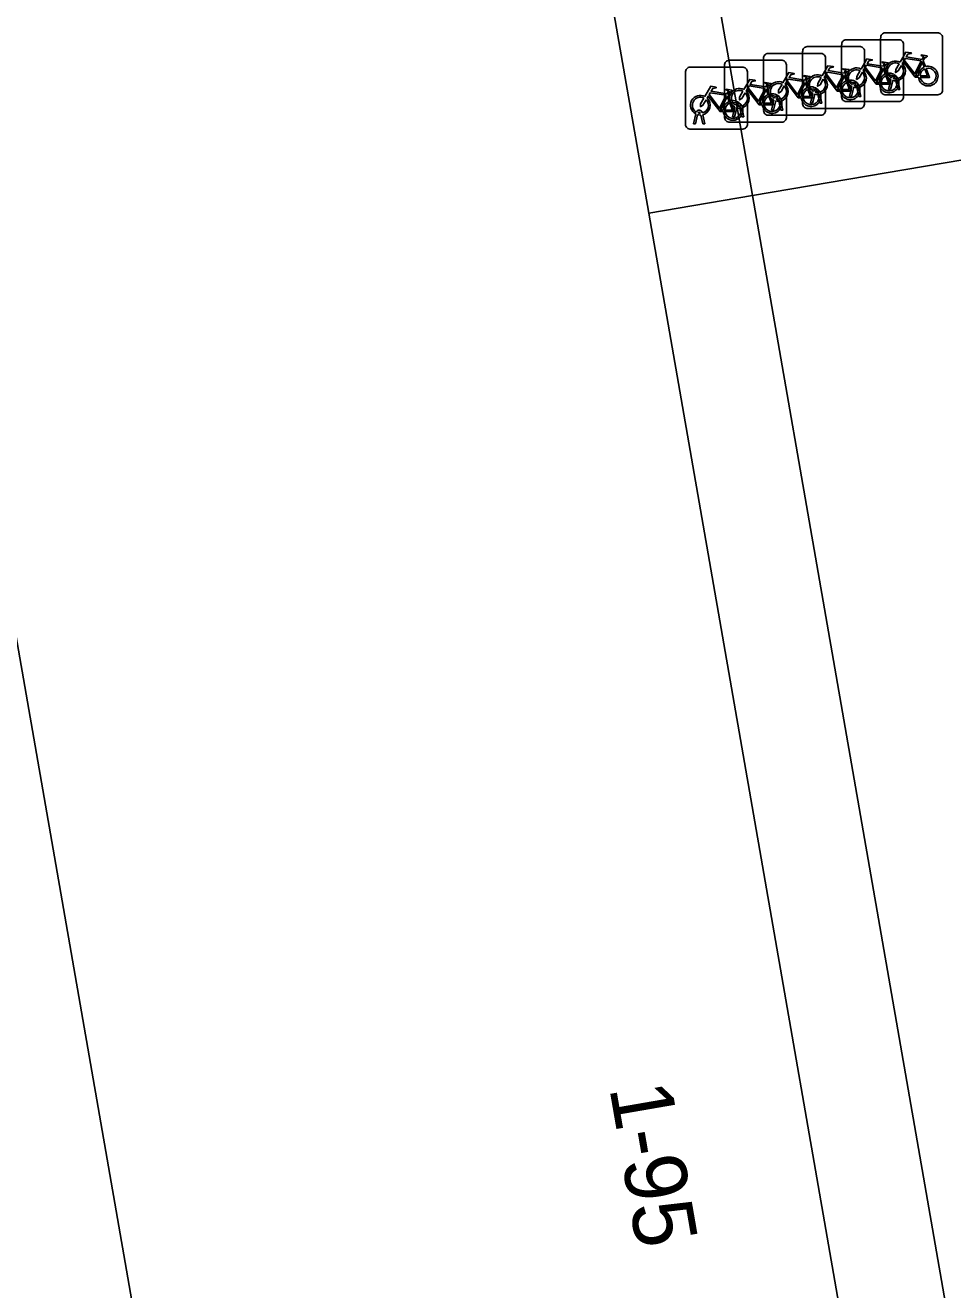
# Model space of a CAD drawing. Extents: x 162879 to 165540, y 384011 to 385181.
# Drawn here: x 164297.99 to 164312.96, y 384920.91 to 384941.32 of the extents above; entities that cross this region are included whole.
import ezdxf

# ---------------------------------------------------------------- set-up
doc = ezdxf.new("R2010")
doc.units = 0
for name, color, linetype in [('IMGEO_Fietsenrek', 7, 'Continuous'), ('IMGEO_Groenvoorziening', 7, 'Continuous'), ('IMGEO_Pand', 7, 'Continuous'), ('IMGEO_Pand_nummerreeks', 7, 'Continuous'), ('IMGEO_Voetpad_open', 7, 'Continuous')]:
    doc.layers.add(name, color=color, linetype=linetype)

msp = doc.modelspace()

# ---------------------------------------------------------------- linework, layer by layer
at = {"layer": 'IMGEO_Fietsenrek'}
for p, q in [((164311.171, 384940.161), (164311.171, 384941.002)), ((164311.171, 384941.002), (164311.171, 384940.161)), ((164311.246, 384941.086), (164312.087, 384941.086)), ((164312.087, 384941.086), (164311.246, 384941.086)), ((164311.801, 384940.272), (164311.801, 384941.113)), ((164311.801, 384941.113), (164311.801, 384940.272)), ((164311.876, 384941.197), (164312.717, 384941.197)), ((164312.717, 384941.197), (164311.876, 384941.197)), ((164312.171, 384941.011), (164312.171, 384940.17)), ((164312.171, 384940.17), (164312.171, 384941.011)), ((164312.801, 384941.122), (164312.801, 384940.281)), ((164312.801, 384940.281), (164312.801, 384941.122)), ((164309.985, 384940.865), (164310.826, 384940.865)), ((164310.826, 384940.865), (164309.985, 384940.865)), ((164310.541, 384940.05), (164310.541, 384940.891)), ((164310.541, 384940.891), (164310.541, 384940.05)), ((164310.616, 384940.975), (164311.457, 384940.975)), ((164311.457, 384940.975), (164310.616, 384940.975)), ((164310.91, 384940.79), (164310.91, 384939.949)), ((164310.91, 384939.949), (164310.91, 384940.79)), ((164311.541, 384940.9), (164311.541, 384940.059)), ((164311.541, 384940.059), (164311.541, 384940.9)), ((164308.725, 384940.643), (164309.566, 384940.643)), ((164309.566, 384940.643), (164308.725, 384940.643)), ((164309.28, 384939.829), (164309.28, 384940.67)), ((164309.28, 384940.67), (164309.28, 384939.829)), ((164309.355, 384940.754), (164310.196, 384940.754)), ((164310.196, 384940.754), (164309.355, 384940.754)), ((164309.91, 384939.94), (164309.91, 384940.781)), ((164309.91, 384940.781), (164309.91, 384939.94)), ((164310.28, 384940.679), (164310.28, 384939.838)), ((164310.28, 384939.838), (164310.28, 384940.679)), ((164311.858, 384940.635), (164311.894, 384940.54)), ((164312.488, 384940.746), (164312.524, 384940.651)), ((164308.65, 384939.718), (164308.65, 384940.559)), ((164308.65, 384940.559), (164308.65, 384939.718)), ((164309.65, 384940.568), (164309.65, 384939.727)), ((164309.65, 384939.727), (164309.65, 384940.568)), ((164310.597, 384940.414), (164310.633, 384940.319)), ((164311.228, 384940.524), (164311.264, 384940.429)), ((164311.928, 384940.281), (164311.967, 384940.441)), ((164311.997, 384940.429), (164311.962, 384940.281)), ((164312.039, 384940.453), (164312.038, 384940.457)), ((164312.08, 384940.281), (164312.046, 384940.423)), ((164312.07, 384940.464), (164312.071, 384940.457)), ((164312.078, 384940.427), (164312.113, 384940.281)), ((164309.337, 384940.192), (164309.373, 384940.097)), ((164309.967, 384940.303), (164310.003, 384940.208)), ((164310.668, 384940.059), (164310.707, 384940.219)), ((164310.737, 384940.207), (164310.702, 384940.059)), ((164310.779, 384940.231), (164310.778, 384940.235)), ((164310.82, 384940.059), (164310.786, 384940.201)), ((164310.81, 384940.242), (164310.811, 384940.235)), ((164310.818, 384940.205), (164310.853, 384940.059)), ((164311.298, 384940.17), (164311.337, 384940.33)), ((164311.367, 384940.318), (164311.332, 384940.17)), ((164311.409, 384940.342), (164311.408, 384940.346)), ((164311.45, 384940.17), (164311.416, 384940.312)), ((164311.44, 384940.353), (164311.441, 384940.346)), ((164311.448, 384940.316), (164311.483, 384940.17)), ((164312.726, 384940.197), (164311.885, 384940.197)), ((164311.885, 384940.197), (164312.726, 384940.197)), ((164311.962, 384940.281), (164311.928, 384940.281)), ((164312.113, 384940.281), (164312.08, 384940.281)), ((164309.407, 384939.838), (164309.446, 384939.998)), ((164309.476, 384939.986), (164309.441, 384939.838)), ((164309.518, 384940.01), (164309.517, 384940.014)), ((164309.559, 384939.838), (164309.525, 384939.98)), ((164309.549, 384940.021), (164309.55, 384940.014)), ((164309.557, 384939.984), (164309.592, 384939.838)), ((164310.037, 384939.949), (164310.076, 384940.109)), ((164310.106, 384940.097), (164310.071, 384939.949)), ((164310.148, 384940.121), (164310.147, 384940.125)), ((164310.189, 384939.949), (164310.155, 384940.091)), ((164310.179, 384940.132), (164310.18, 384940.125)), ((164310.187, 384940.095), (164310.222, 384939.949)), ((164311.466, 384939.975), (164310.625, 384939.975)), ((164310.625, 384939.975), (164311.466, 384939.975)), ((164310.702, 384940.059), (164310.668, 384940.059)), ((164310.853, 384940.059), (164310.82, 384940.059)), ((164312.096, 384940.086), (164311.255, 384940.086)), ((164311.255, 384940.086), (164312.096, 384940.086)), ((164311.332, 384940.17), (164311.298, 384940.17)), ((164311.483, 384940.17), (164311.45, 384940.17)), ((164308.777, 384939.727), (164308.816, 384939.887)), ((164308.846, 384939.875), (164308.811, 384939.727)), ((164308.888, 384939.899), (164308.887, 384939.903)), ((164308.929, 384939.727), (164308.895, 384939.869)), ((164308.919, 384939.91), (164308.92, 384939.903)), ((164308.927, 384939.873), (164308.962, 384939.727)), ((164309.441, 384939.838), (164309.407, 384939.838)), ((164309.592, 384939.838), (164309.559, 384939.838)), ((164310.835, 384939.865), (164309.994, 384939.865)), ((164309.994, 384939.865), (164310.835, 384939.865)), ((164310.071, 384939.949), (164310.037, 384939.949)), ((164310.222, 384939.949), (164310.189, 384939.949)), ((164309.575, 384939.643), (164308.734, 384939.643)), ((164308.734, 384939.643), (164309.575, 384939.643)), ((164308.811, 384939.727), (164308.777, 384939.727)), ((164308.962, 384939.727), (164308.929, 384939.727)), ((164310.205, 384939.754), (164309.364, 384939.754)), ((164309.364, 384939.754), (164310.205, 384939.754))]:
    msp.add_line(p, q, dxfattribs=at)
for points in [[(164312.114, 384940.723), (164312.209, 384940.887), (164312.295, 384940.873), (164312.297, 384940.864), (164312.241, 384940.853), (164312.214, 384940.808), (164312.47, 384940.767)], [(164312.47, 384940.767), (164312.495, 384940.816), (164312.489, 384940.82), (164312.466, 384940.824), (164312.454, 384940.831), (164312.453, 384940.834), (164312.455, 384940.839), (164312.55, 384940.824), (164312.552, 384940.814), (164312.542, 384940.801), (164312.53, 384940.795), (164312.516, 384940.801), (164312.488, 384940.746)], [(164310.854, 384940.501), (164310.949, 384940.665), (164311.035, 384940.651), (164311.037, 384940.642), (164310.981, 384940.631), (164310.954, 384940.586), (164311.21, 384940.545)], [(164311.21, 384940.545), (164311.235, 384940.594), (164311.229, 384940.598), (164311.206, 384940.602), (164311.194, 384940.609), (164311.193, 384940.612), (164311.195, 384940.617), (164311.29, 384940.602), (164311.292, 384940.592), (164311.282, 384940.579), (164311.27, 384940.573), (164311.256, 384940.579), (164311.228, 384940.524)], [(164311.505, 384940.56), (164311.453, 384940.47), (164311.413, 384940.445), (164311.414, 384940.492), (164311.469, 384940.586)], [(164311.484, 384940.612), (164311.579, 384940.776), (164311.665, 384940.762), (164311.667, 384940.753), (164311.611, 384940.742), (164311.584, 384940.697), (164311.84, 384940.656)], [(164311.78, 384940.368), (164311.73, 384940.368), (164311.539, 384940.619), (164311.52, 384940.587)], [(164311.827, 384940.631), (164311.57, 384940.672), (164311.553, 384940.643), (164311.72, 384940.423), (164311.827, 384940.631)], [(164311.875, 384940.533), (164311.845, 384940.61), (164311.736, 384940.392), (164311.779, 384940.392)], [(164311.84, 384940.656), (164311.865, 384940.705), (164311.859, 384940.709), (164311.836, 384940.713), (164311.824, 384940.72), (164311.823, 384940.723), (164311.825, 384940.728), (164311.92, 384940.713), (164311.922, 384940.703), (164311.912, 384940.69), (164311.9, 384940.684), (164311.886, 384940.69), (164311.858, 384940.635)], [(164312.135, 384940.671), (164312.083, 384940.581), (164312.043, 384940.556), (164312.044, 384940.603), (164312.099, 384940.697)], [(164312.41, 384940.479), (164312.36, 384940.479), (164312.169, 384940.73), (164312.15, 384940.698)], [(164312.457, 384940.742), (164312.2, 384940.783), (164312.183, 384940.754), (164312.35, 384940.534), (164312.457, 384940.742)], [(164312.505, 384940.644), (164312.475, 384940.721), (164312.366, 384940.503), (164312.409, 384940.503)], [(164312.439, 384940.503), (164312.559, 384940.502), (164312.515, 384940.616)], [(164312.535, 384940.623), (164312.59, 384940.478), (164312.44, 384940.478)], [(164309.593, 384940.28), (164309.688, 384940.444), (164309.774, 384940.43), (164309.776, 384940.421), (164309.72, 384940.41), (164309.693, 384940.365), (164309.949, 384940.324)], [(164309.949, 384940.324), (164309.974, 384940.373), (164309.968, 384940.377), (164309.945, 384940.381), (164309.933, 384940.388), (164309.932, 384940.391), (164309.934, 384940.396), (164310.029, 384940.381), (164310.031, 384940.371), (164310.021, 384940.358), (164310.009, 384940.352), (164309.995, 384940.358), (164309.967, 384940.303)], [(164310.223, 384940.391), (164310.318, 384940.555), (164310.404, 384940.541), (164310.406, 384940.532), (164310.35, 384940.521), (164310.323, 384940.476), (164310.579, 384940.435)], [(164310.519, 384940.147), (164310.469, 384940.147), (164310.278, 384940.398), (164310.259, 384940.366)], [(164310.566, 384940.41), (164310.309, 384940.451), (164310.292, 384940.422), (164310.459, 384940.202), (164310.566, 384940.41)], [(164310.614, 384940.312), (164310.584, 384940.389), (164310.475, 384940.171), (164310.518, 384940.171)], [(164310.579, 384940.435), (164310.604, 384940.484), (164310.598, 384940.488), (164310.575, 384940.492), (164310.563, 384940.499), (164310.562, 384940.502), (164310.564, 384940.507), (164310.659, 384940.492), (164310.661, 384940.482), (164310.651, 384940.469), (164310.639, 384940.463), (164310.625, 384940.469), (164310.597, 384940.414)], [(164310.875, 384940.449), (164310.823, 384940.359), (164310.783, 384940.334), (164310.784, 384940.381), (164310.839, 384940.475)], [(164311.15, 384940.257), (164311.1, 384940.257), (164310.909, 384940.508), (164310.89, 384940.476)], [(164311.197, 384940.52), (164310.94, 384940.561), (164310.923, 384940.532), (164311.09, 384940.312), (164311.197, 384940.52)], [(164311.245, 384940.422), (164311.215, 384940.499), (164311.106, 384940.281), (164311.149, 384940.281)], [(164311.179, 384940.281), (164311.299, 384940.28), (164311.255, 384940.394)], [(164311.275, 384940.401), (164311.33, 384940.256), (164311.18, 384940.256)], [(164311.809, 384940.392), (164311.929, 384940.391), (164311.885, 384940.505)], [(164311.905, 384940.512), (164311.96, 384940.367), (164311.81, 384940.367)], [(164308.963, 384940.169), (164309.058, 384940.333), (164309.144, 384940.319), (164309.146, 384940.31), (164309.09, 384940.299), (164309.063, 384940.254), (164309.319, 384940.213)], [(164309.259, 384939.925), (164309.209, 384939.925), (164309.018, 384940.176), (164308.999, 384940.144)], [(164309.306, 384940.188), (164309.049, 384940.229), (164309.032, 384940.2), (164309.199, 384939.98), (164309.306, 384940.188)], [(164309.319, 384940.213), (164309.344, 384940.262), (164309.338, 384940.266), (164309.315, 384940.27), (164309.303, 384940.277), (164309.302, 384940.28), (164309.304, 384940.285), (164309.399, 384940.27), (164309.401, 384940.26), (164309.391, 384940.247), (164309.379, 384940.241), (164309.365, 384940.247), (164309.337, 384940.192)], [(164309.614, 384940.228), (164309.562, 384940.138), (164309.522, 384940.113), (164309.523, 384940.16), (164309.578, 384940.254)], [(164309.889, 384940.036), (164309.839, 384940.036), (164309.648, 384940.287), (164309.629, 384940.255)], [(164309.936, 384940.299), (164309.679, 384940.34), (164309.662, 384940.311), (164309.829, 384940.091), (164309.936, 384940.299)], [(164309.984, 384940.201), (164309.954, 384940.278), (164309.845, 384940.06), (164309.888, 384940.06)], [(164310.014, 384940.18), (164310.069, 384940.035), (164309.919, 384940.035)], [(164310.244, 384940.339), (164310.192, 384940.249), (164310.152, 384940.224), (164310.153, 384940.271), (164310.208, 384940.365)], [(164310.548, 384940.171), (164310.668, 384940.17), (164310.624, 384940.284)], [(164310.644, 384940.291), (164310.699, 384940.146), (164310.549, 384940.146)], [(164308.984, 384940.117), (164308.932, 384940.027), (164308.892, 384940.002), (164308.893, 384940.049), (164308.948, 384940.143)], [(164309.354, 384940.09), (164309.324, 384940.167), (164309.215, 384939.949), (164309.258, 384939.949)], [(164309.288, 384939.949), (164309.408, 384939.948), (164309.364, 384940.062)], [(164309.384, 384940.069), (164309.439, 384939.924), (164309.289, 384939.924)], [(164309.918, 384940.06), (164310.038, 384940.059), (164309.994, 384940.173)]]:
    msp.add_lwpolyline(points, dxfattribs=at)
for centre, radius, start, end in [((164312.723, 384941.119), 0.0779, 2.4484, 94.2845), ((164312.723, 384941.119), 0.0779, 2.4484, 94.2845), ((164311.249, 384941.008), 0.0779, 92.4484, 184.2845), ((164311.249, 384941.008), 0.0779, 92.4484, 184.2845), ((164311.879, 384941.119), 0.0779, 92.4484, 184.2845), ((164311.879, 384941.119), 0.0779, 92.4484, 184.2845), ((164312.093, 384941.008), 0.0779, 2.4484, 94.2845), ((164312.093, 384941.008), 0.0779, 2.4484, 94.2845), ((164309.988, 384940.787), 0.0779, 92.4484, 184.2845), ((164309.988, 384940.787), 0.0779, 92.4484, 184.2845), ((164310.619, 384940.897), 0.0779, 92.4484, 184.2845), ((164310.619, 384940.897), 0.0779, 92.4484, 184.2845), ((164310.832, 384940.787), 0.0779, 2.4484, 94.2845), ((164310.832, 384940.787), 0.0779, 2.4484, 94.2845), ((164311.463, 384940.897), 0.0779, 2.4484, 94.2845), ((164311.463, 384940.897), 0.0779, 2.4484, 94.2845), ((164308.728, 384940.565), 0.0779, 92.4484, 184.2845), ((164308.728, 384940.565), 0.0779, 92.4484, 184.2845), ((164309.358, 384940.676), 0.0779, 92.4484, 184.2845), ((164309.358, 384940.676), 0.0779, 92.4484, 184.2845), ((164309.572, 384940.565), 0.0779, 2.4484, 94.2845), ((164309.572, 384940.565), 0.0779, 2.4484, 94.2845), ((164310.202, 384940.676), 0.0779, 2.4484, 94.2845), ((164310.202, 384940.676), 0.0779, 2.4484, 94.2845), ((164311.411, 384940.471), 0.159, 62.6766, 242.1369), ((164311.411, 384940.471), 0.129, 63.3192, 238.903), ((164311.411, 384940.471), 0.159, 283.5766, 46.6042), ((164312.041, 384940.582), 0.159, 62.6766, 242.1369), ((164312.041, 384940.582), 0.129, 63.3192, 238.903), ((164312.041, 384940.582), 0.129, 283.6043, 43.4302), ((164312.041, 384940.582), 0.159, 283.5766, 46.6042), ((164312.568, 384940.498), 0.159, 113.3408, 178.3217), ((164312.568, 384940.498), 0.159, 187.0065, 105.7708), ((164312.568, 384940.498), 0.129, 113.923, 177.9556), ((164312.568, 384940.498), 0.129, 188.6715, 104.5883), ((164310.15, 384940.25), 0.159, 62.6766, 242.1369), ((164310.781, 384940.36), 0.159, 62.6766, 242.1369), ((164310.781, 384940.36), 0.129, 63.3192, 238.903), ((164310.781, 384940.36), 0.129, 283.6043, 43.4302), ((164310.781, 384940.36), 0.159, 283.5766, 46.6042), ((164311.308, 384940.276), 0.159, 113.3408, 178.3217), ((164311.308, 384940.276), 0.159, 187.0065, 105.7708), ((164311.308, 384940.276), 0.129, 113.923, 177.9556), ((164311.308, 384940.276), 0.129, 188.6715, 104.5883), ((164311.391, 384940.342), 0.0499, 12.8025, 158.6934), ((164311.411, 384940.471), 0.129, 283.6043, 43.4302), ((164311.938, 384940.387), 0.159, 113.3408, 178.3217), ((164311.938, 384940.387), 0.159, 187.0065, 105.7708), ((164311.938, 384940.387), 0.129, 113.923, 177.9556), ((164311.938, 384940.387), 0.129, 188.6715, 104.5883), ((164312.021, 384940.453), 0.0499, 12.8025, 158.6934), ((164312.041, 384940.582), 0.159, 253.9967, 271.7867), ((164312.021, 384940.453), 0.0174, 12.8025, 163.4502), ((164312.041, 384940.582), 0.129, 253.415, 269.0204), ((164308.89, 384940.028), 0.159, 62.6766, 242.1369), ((164309.52, 384940.139), 0.159, 62.6766, 242.1369), ((164309.52, 384940.139), 0.129, 63.3192, 238.903), ((164309.52, 384940.139), 0.129, 283.6043, 43.4302), ((164309.52, 384940.139), 0.159, 283.5766, 46.6042), ((164310.047, 384940.055), 0.159, 113.3408, 178.3217), ((164310.047, 384940.055), 0.159, 187.0065, 105.7708), ((164310.047, 384940.055), 0.129, 188.6715, 104.5883), ((164310.15, 384940.25), 0.129, 63.3192, 238.903), ((164310.15, 384940.25), 0.129, 283.6043, 43.4302), ((164310.15, 384940.25), 0.159, 283.5766, 46.6042), ((164310.677, 384940.166), 0.159, 113.3408, 178.3217), ((164310.677, 384940.166), 0.159, 187.0065, 105.7708), ((164310.677, 384940.166), 0.129, 113.923, 177.9556), ((164310.677, 384940.166), 0.129, 188.6715, 104.5883), ((164310.761, 384940.231), 0.0499, 12.8025, 158.6934), ((164310.781, 384940.36), 0.159, 253.9967, 271.7867), ((164310.761, 384940.231), 0.0174, 12.8025, 163.4502), ((164310.781, 384940.36), 0.129, 253.415, 269.0204), ((164311.411, 384940.471), 0.159, 253.9967, 271.7867), ((164311.391, 384940.342), 0.0174, 12.8025, 163.4502), ((164311.411, 384940.471), 0.129, 253.415, 269.0204), ((164311.879, 384940.275), 0.0779, 182.4484, 274.2845), ((164311.879, 384940.275), 0.0779, 182.4484, 274.2845), ((164312.723, 384940.275), 0.0779, 272.4484, 4.2845), ((164312.723, 384940.275), 0.0779, 272.4484, 4.2845), ((164308.89, 384940.028), 0.129, 63.3192, 238.903), ((164308.89, 384940.028), 0.129, 283.6043, 43.4302), ((164308.89, 384940.028), 0.159, 283.5766, 46.6042), ((164309.417, 384939.944), 0.159, 113.3408, 178.3217), ((164309.417, 384939.944), 0.159, 187.0065, 105.7708), ((164309.417, 384939.944), 0.129, 113.923, 177.9556), ((164309.417, 384939.944), 0.129, 188.6715, 104.5883), ((164309.5, 384940.01), 0.0499, 12.8025, 158.6934), ((164309.52, 384940.139), 0.159, 253.9967, 271.7867), ((164309.5, 384940.01), 0.0174, 12.8025, 163.4502), ((164309.52, 384940.139), 0.129, 253.415, 269.0204), ((164310.047, 384940.055), 0.129, 113.923, 177.9556), ((164310.13, 384940.121), 0.0499, 12.8025, 158.6934), ((164310.15, 384940.25), 0.159, 253.9967, 271.7867), ((164310.13, 384940.121), 0.0174, 12.8025, 163.4502), ((164310.15, 384940.25), 0.129, 253.415, 269.0204), ((164310.619, 384940.053), 0.0779, 182.4484, 274.2845), ((164310.619, 384940.053), 0.0779, 182.4484, 274.2845), ((164311.249, 384940.164), 0.0779, 182.4484, 274.2845), ((164311.249, 384940.164), 0.0779, 182.4484, 274.2845), ((164311.463, 384940.053), 0.0779, 272.4484, 4.2845), ((164311.463, 384940.053), 0.0779, 272.4484, 4.2845), ((164312.093, 384940.164), 0.0779, 272.4484, 4.2845), ((164312.093, 384940.164), 0.0779, 272.4484, 4.2845), ((164308.87, 384939.899), 0.0499, 12.8025, 158.6934), ((164308.89, 384940.028), 0.159, 253.9967, 271.7867), ((164308.87, 384939.899), 0.0174, 12.8025, 163.4502), ((164308.89, 384940.028), 0.129, 253.415, 269.0204), ((164309.358, 384939.832), 0.0779, 182.4484, 274.2845), ((164309.358, 384939.832), 0.0779, 182.4484, 274.2845), ((164309.988, 384939.943), 0.0779, 182.4484, 274.2845), ((164309.988, 384939.943), 0.0779, 182.4484, 274.2845), ((164310.202, 384939.832), 0.0779, 272.4484, 4.2845), ((164310.202, 384939.832), 0.0779, 272.4484, 4.2845), ((164310.832, 384939.943), 0.0779, 272.4484, 4.2845), ((164310.832, 384939.943), 0.0779, 272.4484, 4.2845), ((164308.728, 384939.721), 0.0779, 182.4484, 274.2845), ((164308.728, 384939.721), 0.0779, 182.4484, 274.2845), ((164309.572, 384939.721), 0.0779, 272.4484, 4.2845), ((164309.572, 384939.721), 0.0779, 272.4484, 4.2845)]:
    msp.add_arc(centre, radius, start, end, dxfattribs=at)
at = {"layer": 'IMGEO_Groenvoorziening'}
msp.add_lwpolyline([(164272.621, 384925.309), (164274.356, 384915.396), (164274.498, 384914.586), (164275.983, 384914.83), (164276.632, 384911.329), (164275.123, 384911.029), (164285.69, 384850.205), (164324.684, 384856.872), (164327.398, 384857.353), (164324.002, 384876.909), (164322.06, 384876.544), (164322.857, 384871.952), (164317.13, 384870.931), (164316.22, 384876.459), (164323.847, 384877.796), (164322.998, 384882.594), (164322.75, 384883.999), (164319.33, 384883.488), (164319.382, 384883.193), (164317.707, 384882.897), (164306.643, 384880.941), (164293.619, 384955.671)], dxfattribs=at)
at = {"layer": 'IMGEO_Pand'}
msp.add_lwpolyline([(164306.643, 384880.941), (164317.707, 384882.897), (164317.656, 384883.192), (164308.056, 384938.285), (164307.148, 384943.496), (164308.606, 384943.75), (164307.708, 384948.902), (164307.924, 384948.939), (164306.358, 384957.923), (164293.619, 384955.671)], close=True, dxfattribs=at)
at = {"layer": 'IMGEO_Voetpad_open'}
for points in [[(164312.229, 384955.829), (164311.783, 384955.752), (164311.235, 384958.826), (164306.358, 384957.923), (164307.924, 384948.939), (164309.731, 384938.57), (164313.128, 384939.147), (164314.586, 384939.406), (164314.729, 384938.746), (164315.227, 384938.826), (164313.275, 384949.894)], [(164307.924, 384948.939), (164307.708, 384948.902), (164308.606, 384943.75), (164307.148, 384943.496), (164308.056, 384938.285), (164309.731, 384938.57)], [(164322.75, 384883.999), (164313.128, 384939.147), (164309.731, 384938.57), (164319.33, 384883.488)], [(164319.33, 384883.488), (164309.731, 384938.57), (164308.056, 384938.285), (164317.656, 384883.192)]]:
    msp.add_lwpolyline(points, close=True, dxfattribs=at)

# ---------------------------------------------------------------- texts
at = {"layer": 'IMGEO_Pand_nummerreeks'}
msp.add_text('1-95', height=1, rotation=279.8318, dxfattribs=at).set_placement((164307.418, 384924.169))

doc.saveas('drawing.dxf')
